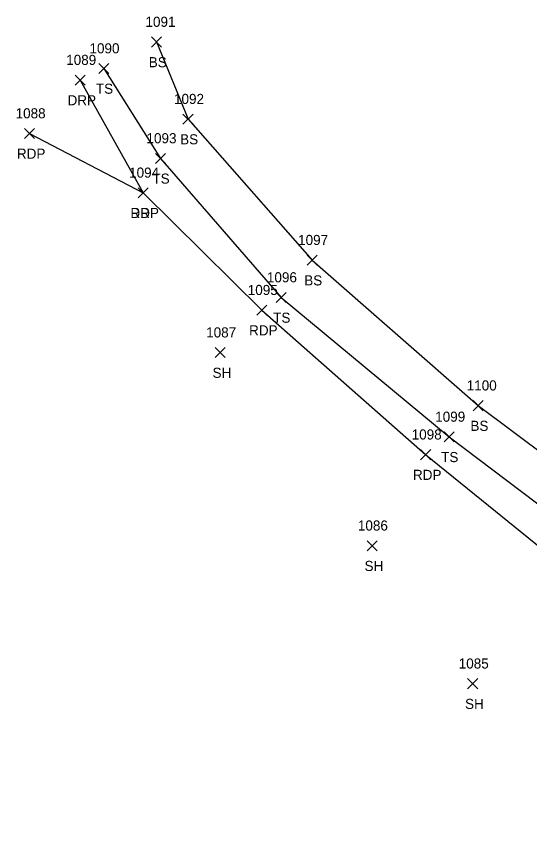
# Model space of a CAD drawing. Extents: x 1611797 to 1633212, y 298978 to 305475.
# Drawn here: x 1611936.3 to 1612037.9, y 300502.1 to 300666.6 of the extents above; entities that cross this region are included whole.
import ezdxf

# ---------------------------------------------------------------- set-up
doc = ezdxf.new("R2010")
doc.units = 0
for name, color, linetype in [('L_A', 7, 'Continuous'), ('L_I', 7, 'Continuous'), ('L_TIC', 7, 'Continuous'), ('LELB', 7, 'Continuous'), ('P_A', 7, 'Continuous'), ('P_I', 7, 'Continuous'), ('P_TIC', 7, 'Continuous'), ('PET', 7, 'Continuous'), ('R_A', 7, 'Continuous'), ('R_I', 7, 'Continuous'), ('R_TIC', 7, 'Continuous'), ('RDP', 7, 'Continuous')]:
    doc.layers.add(name, color=color, linetype=linetype)

msp = doc.modelspace()

# ---------------------------------------------------------------- linework, layer by layer
at = {"layer": 'L_TIC'}
for points in [[(1611963.04, 300660.61), (1611965.04, 300662.61)], [(1611965.04, 300660.61), (1611963.04, 300662.61)], [(1611952.6, 300655.36), (1611954.6, 300657.36)], [(1611954.6, 300655.36), (1611952.6, 300657.36)], [(1611969.26, 300645.34), (1611971.26, 300647.34)], [(1611971.26, 300645.34), (1611969.26, 300647.34)], [(1611963.8, 300637.56), (1611965.8, 300639.56)], [(1611965.8, 300637.56), (1611963.8, 300639.56)], [(1611993.83, 300617.41), (1611995.83, 300619.41)], [(1611995.83, 300617.41), (1611993.83, 300619.41)], [(1611987.71, 300610.02), (1611989.71, 300612.02)], [(1611989.71, 300610.02), (1611987.71, 300612.02)], [(1611975.62, 300599.11), (1611977.62, 300601.11)], [(1611977.62, 300599.11), (1611975.62, 300601.11)], [(1612026.74, 300588.61), (1612028.74, 300590.61)], [(1612028.74, 300588.61), (1612026.74, 300590.61)], [(1612020.99, 300582.42), (1612022.99, 300584.42)], [(1612022.99, 300582.42), (1612020.99, 300584.42)], [(1612005.73, 300560.87), (1612007.73, 300562.87)], [(1612007.73, 300560.87), (1612005.73, 300562.87)], [(1612025.64, 300533.55), (1612027.64, 300535.55)], [(1612027.64, 300533.55), (1612025.64, 300535.55)]]:
    msp.add_lwpolyline(points, dxfattribs=at)
at = {"layer": 'LELB'}
for points in [[(1611964.04, 300661.61), (1611970.26, 300646.34), (1611994.83, 300618.41), (1612027.74, 300589.61), (1612055.46, 300568.89), (1612072.28, 300553.95), (1612073.95, 300542.57), (1612075.18, 300543.1), (1612076.19, 300555.26)], [(1611953.6, 300656.36), (1611964.8, 300638.56), (1611988.71, 300611.02), (1612021.99, 300583.42), (1612050.89, 300561.58), (1612068.05, 300545.12), (1612074.84, 300540.42), (1612077.59, 300545.32), (1612076.19, 300555.26)]]:
    msp.add_lwpolyline(points, dxfattribs=at)
at = {"layer": 'P_TIC'}
for points in [[(1611937.88, 300642.49), (1611939.88, 300644.49)], [(1611939.88, 300642.49), (1611937.88, 300644.49)], [(1611960.36, 300630.75), (1611962.36, 300632.75)], [(1611962.36, 300630.75), (1611960.36, 300632.75)], [(1611983.86, 300607.51), (1611985.86, 300609.51)], [(1611985.86, 300607.51), (1611983.86, 300609.51)], [(1612016.32, 300578.9), (1612018.32, 300580.9)], [(1612018.32, 300578.9), (1612016.32, 300580.9)]]:
    msp.add_lwpolyline(points, dxfattribs=at)
at = {"layer": 'PET'}
msp.add_lwpolyline([(1611938.88, 300643.49), (1611961.36, 300631.75), (1611984.86, 300608.51), (1612017.32, 300579.9), (1612047.48, 300555.5), (1612078.69, 300534.59), (1612103.17, 300521.85), (1612132.73, 300509.54), (1612151.57, 300504.59), (1612170.38, 300502.31), (1612193.74, 300502.14), (1612208.02, 300505.7), (1612214.78, 300509.59), (1612242.88, 300523.72)], dxfattribs=at)
at = {"layer": 'R_TIC'}
for points in [[(1611947.91, 300653.07), (1611949.91, 300655.07)], [(1611949.91, 300653.07), (1611947.91, 300655.07)], [(1611960.36, 300630.75), (1611962.36, 300632.75)], [(1611962.36, 300630.75), (1611960.36, 300632.75)]]:
    msp.add_lwpolyline(points, dxfattribs=at)
at = {"layer": 'RDP'}
msp.add_lwpolyline([(1611948.91, 300654.07), (1611961.36, 300631.75)], dxfattribs=at)

# ---------------------------------------------------------------- texts
at = {"layer": 'L_A'}
for s, p in [('BS', (1611962.48, 300656.61)), ('TS', (1611952.01, 300651.36)), ('BS', (1611968.7, 300641.34)), ('TS', (1611963.21, 300633.56)), ('BS', (1611993.27, 300613.41)), ('TS', (1611987.12, 300606.02)), ('SH', (1611975.11, 300595.11)), ('BS', (1612026.19, 300584.61)), ('TS', (1612020.39, 300578.42)), ('SH', (1612005.22, 300556.87)), ('SH', (1612025.13, 300529.55))]:
    msp.add_text(s, height=2, dxfattribs=at).set_placement(p)
at = {"layer": 'L_I'}
for s, p in [('1091', (1611961.83, 300664.61)), ('1090', (1611950.74, 300659.36)), ('1092', (1611967.48, 300649.34)), ('1093', (1611962.03, 300641.56)), ('1097', (1611992.06, 300621.41)), ('1096', (1611985.88, 300614.02)), ('1087', (1611973.85, 300603.11)), ('1100', (1612025.45, 300592.61)), ('1099', (1612019.21, 300586.42)), ('1086', (1612003.9, 300564.87)), ('1085', (1612023.87, 300537.55))]:
    msp.add_text(s, height=2, dxfattribs=at).set_placement(p)
at = {"layer": 'P_A'}
for p in [(1611936.37, 300638.49), (1611958.85, 300626.75), (1611982.35, 300603.51), (1612014.81, 300574.9)]:
    msp.add_text('RDP', height=2, dxfattribs=at).set_placement(p)
at = {"layer": 'P_I'}
for s, p in [('1088', (1611936.11, 300646.49)), ('1094', (1611958.59, 300634.75)), ('1095', (1611982.09, 300611.51)), ('1098', (1612014.55, 300582.9))]:
    msp.add_text(s, height=2, dxfattribs=at).set_placement(p)
at = {"layer": 'R_A'}
for p in [(1611946.4, 300649.07), (1611958.85, 300626.75)]:
    msp.add_text('DRP', height=2, dxfattribs=at).set_placement(p)
at = {"layer": 'R_I'}
for s, p in [('1089', (1611946.13, 300657.07)), ('1094', (1611958.59, 300634.75))]:
    msp.add_text(s, height=2, dxfattribs=at).set_placement(p)

doc.saveas('drawing.dxf')
